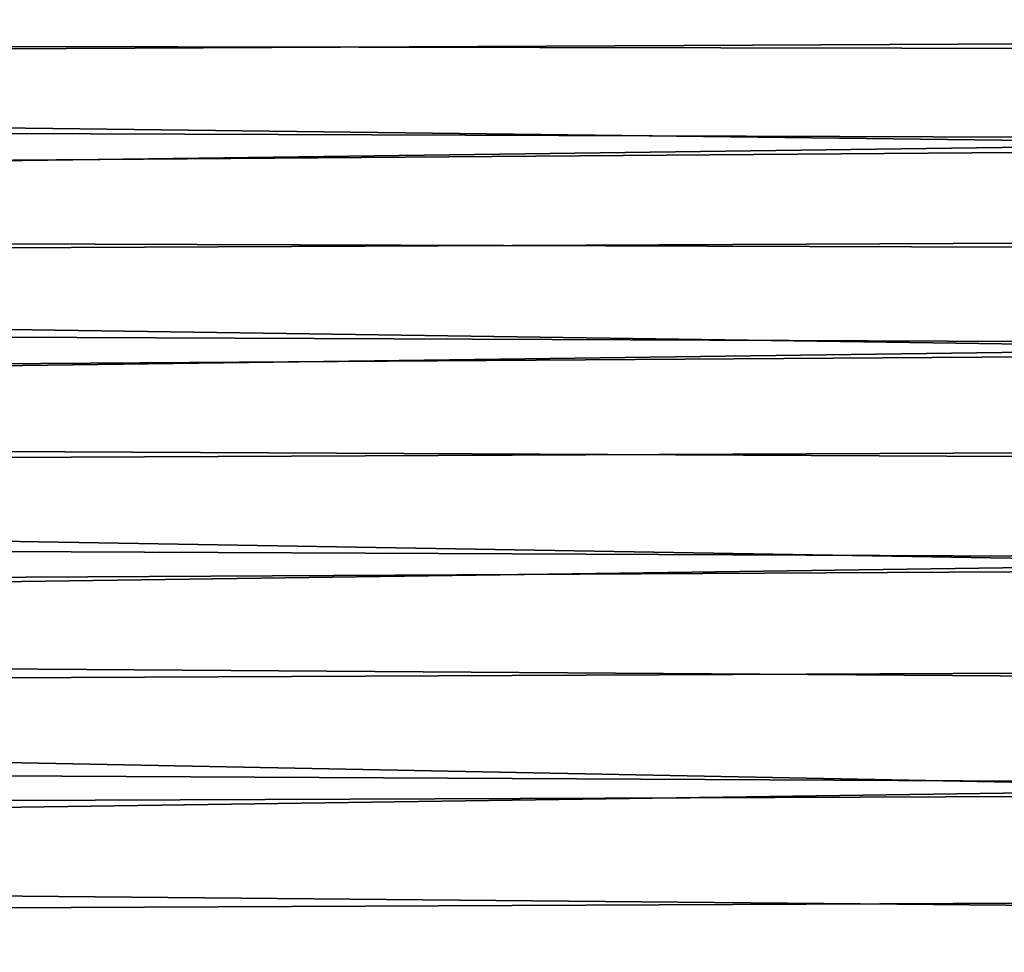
# Model space of a CAD drawing. Header units: millimetres. Extents: x -161 to 161, y -94 to 1149.
# Tile 707 of 1056: x 156.42 to 158.81, y -41.24 to -38.98. Entities that reach past the tile are written whole.
import ezdxf

# ---------------------------------------------------------------- set-up
doc = ezdxf.new("R2010")
doc.units = ezdxf.units.MM
doc.header["$LTSCALE"] = 81.481481
doc.layers.add('378', color=7, linetype='CONTINUOUS')

msp = doc.modelspace()

# ---------------------------------------------------------------- linework, layer by layer
at = {"layer": '378', "color": 7, "linetype": 'CONTINUOUS', "true_color": 0xaaaaaa}
for points in [[(137.2249, -38.5837, -11.6836), (160.3087, -38.823, -12.065), (137.5382, -39.0125, -12.3557), (137.2249, -38.5837, -11.6836)], [(131.8, -39.1659, 12.4835), (160.3087, -38.8036, 11.9348), (131.8, -38.7101, 11.7873), (131.8, -39.1659, 12.4835)], [(160.3087, -39.0346, 12.2886), (160.3087, -38.8036, 11.9348), (131.8, -39.1659, 12.4835), (160.3087, -39.0346, 12.2886)], [(160.3087, -38.823, -12.065), (160.3087, -39.0545, -12.4185), (137.5382, -39.0125, -12.3557), (160.3087, -38.823, -12.065)], [(160.3087, -39.0545, -12.4185), (160.3087, -39.2928, -12.7676), (137.5382, -39.0125, -12.3557), (160.3087, -39.0545, -12.4185)], [(137.5382, -39.0125, -12.3557), (160.3087, -39.2928, -12.7676), (137.8437, -39.4649, -13.0107), (137.5382, -39.0125, -12.3557)], [(160.3087, -39.2723, 12.6381), (160.3087, -39.0346, 12.2886), (131.8, -39.1659, 12.4835), (160.3087, -39.2723, 12.6381)], [(131.8, -39.6474, 13.1621), (160.3087, -39.2723, 12.6381), (131.8, -39.1659, 12.4835), (131.8, -39.6474, 13.1621)], [(160.3087, -39.5166, 12.983), (160.3087, -39.2723, 12.6381), (131.8, -39.6474, 13.1621), (160.3087, -39.5166, 12.983)], [(160.3087, -39.2928, -12.7676), (160.3087, -39.5376, -13.1121), (137.8437, -39.4649, -13.0107), (160.3087, -39.2928, -12.7676)], [(160.3087, -39.5376, -13.1121), (160.3087, -39.789, -13.4518), (137.8437, -39.4649, -13.0107), (160.3087, -39.5376, -13.1121)], [(137.8437, -39.4649, -13.0107), (160.3087, -39.789, -13.4518), (138.1403, -39.9382, -13.6467), (137.8437, -39.4649, -13.0107)], [(160.3087, -39.7674, 13.3232), (160.3087, -39.5166, 12.983), (131.8, -39.6474, 13.1621), (160.3087, -39.7674, 13.3232)], [(131.8, -40.1539, 13.8222), (160.3087, -39.7674, 13.3232), (131.8, -39.6474, 13.1621), (131.8, -40.1539, 13.8222)], [(160.3087, -40.0247, 13.6586), (160.3087, -39.7674, 13.3232), (131.8, -40.1539, 13.8222), (160.3087, -40.0247, 13.6586)], [(160.3087, -39.789, -13.4518), (160.3087, -40.0468, -13.7868), (138.1403, -39.9382, -13.6467), (160.3087, -39.789, -13.4518)], [(160.3087, -40.0468, -13.7868), (160.3087, -40.3108, -14.1167), (138.1403, -39.9382, -13.6467), (160.3087, -40.0468, -13.7868)], [(138.1403, -39.9382, -13.6467), (160.3087, -40.3108, -14.1167), (138.427, -40.4299, -14.2617), (138.1403, -39.9382, -13.6467)], [(160.3087, -40.2882, 13.9889), (160.3087, -40.0247, 13.6586), (131.8, -40.1539, 13.8222), (160.3087, -40.2882, 13.9889)], [(131.8, -40.6848, 14.463), (160.3087, -40.2882, 13.9889), (131.8, -40.1539, 13.8222), (131.8, -40.6848, 14.463)], [(160.3087, -40.5578, 14.3142), (160.3087, -40.2882, 13.9889), (131.8, -40.6848, 14.463), (160.3087, -40.5578, 14.3142)], [(160.3087, -40.3108, -14.1167), (160.3087, -40.581, -14.4415), (138.427, -40.4299, -14.2617), (160.3087, -40.3108, -14.1167)], [(160.3087, -40.581, -14.4415), (160.3087, -40.8573, -14.7611), (138.427, -40.4299, -14.2617), (160.3087, -40.581, -14.4415)], [(138.427, -40.4299, -14.2617), (160.3087, -40.8573, -14.7611), (138.7046, -40.9421, -14.8569), (138.427, -40.4299, -14.2617)], [(160.3087, -40.8336, 14.6341), (160.3087, -40.5578, 14.3142), (131.8, -40.6848, 14.463), (160.3087, -40.8336, 14.6341)], [(131.8, -41.2392, 15.0834), (160.3087, -40.8336, 14.6341), (131.8, -40.6848, 14.463), (131.8, -41.2392, 15.0834)], [(160.3087, -41.1152, 14.9487), (160.3087, -40.8336, 14.6341), (131.8, -41.2392, 15.0834), (160.3087, -41.1152, 14.9487)], [(160.3087, -40.8573, -14.7611), (160.3087, -41.1395, -15.0753), (138.7046, -40.9421, -14.8569), (160.3087, -40.8573, -14.7611)], [(160.3087, -41.1395, -15.0753), (160.3087, -41.4277, -15.384), (138.7046, -40.9421, -14.8569), (160.3087, -41.1395, -15.0753)], [(138.7046, -40.9421, -14.8569), (160.3087, -41.4277, -15.384), (138.9727, -41.4738, -15.432), (138.7046, -40.9421, -14.8569)], [(160.3087, -41.4027, 15.2578), (160.3087, -41.1152, 14.9487), (131.8, -41.2392, 15.0834), (160.3087, -41.4027, 15.2578)], [(131.8, -41.8165, 15.6827), (160.3087, -41.4027, 15.2578), (131.8, -41.2392, 15.0834), (131.8, -41.8165, 15.6827)]]:
    msp.add_3dface(points, dxfattribs=at)

doc.saveas('drawing.dxf')
